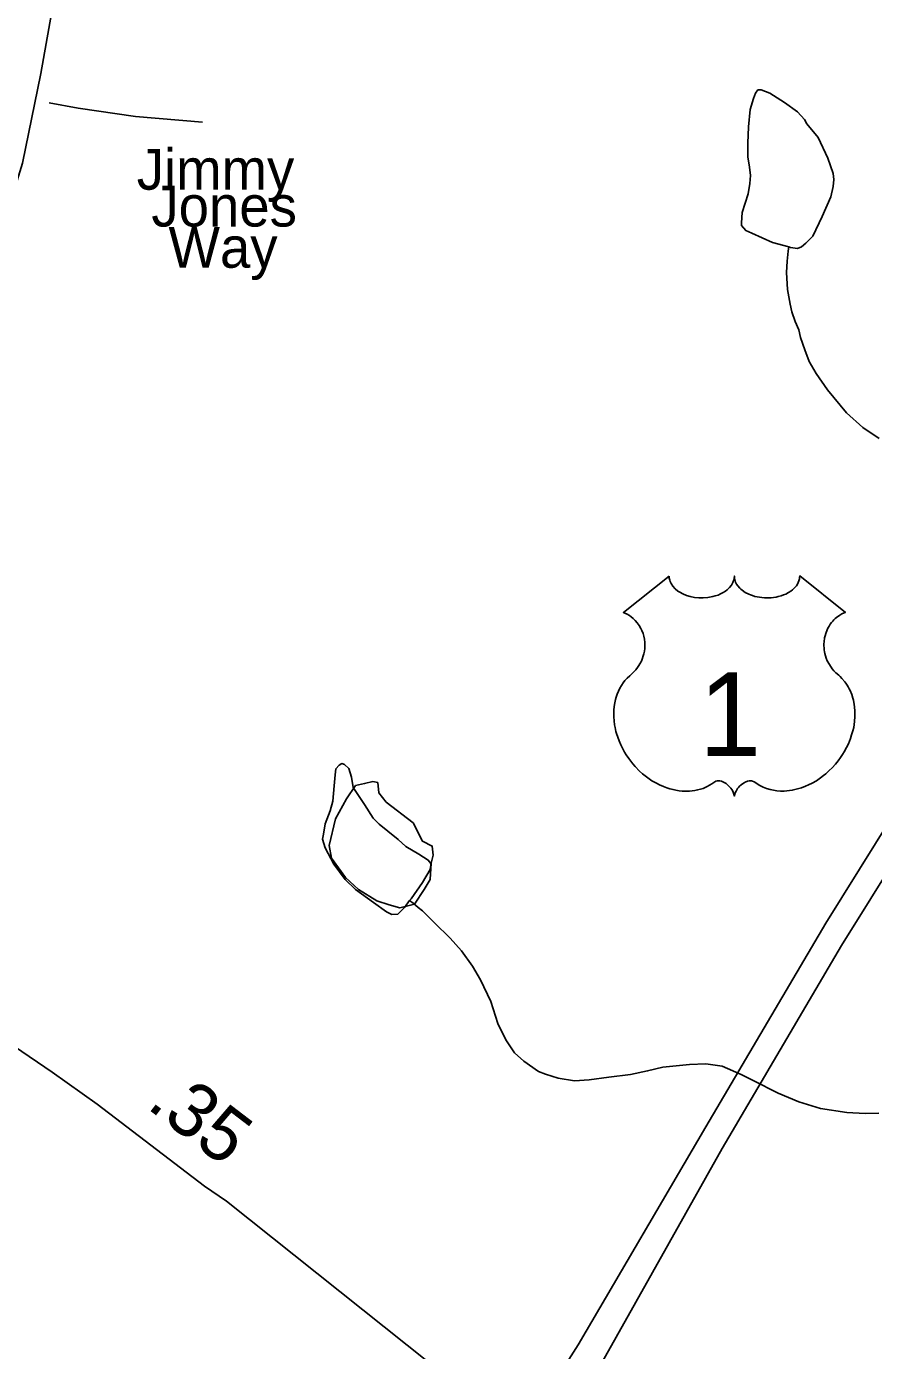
# Model space of a CAD drawing. Extents: x 2126262 to 2293712, y 749403 to 919119.
# Drawn here: x 2147437 to 2149409, y 834634 to 837718 of the extents above; entities that cross this region are included whole.
import ezdxf

# ---------------------------------------------------------------- set-up
doc = ezdxf.new("R2010")
doc.units = 0
for name, color, linetype in [('Exist Hydrographic Misc Water Feature', 7, 'Continuous'), ('Exist Hydrographic Pond Under 1500 Sq Ft', 7, 'Continuous'), ('Exist Road Non-System Type 51', 7, 'Continuous'), ('Exist Road Non-System Type 51 Label', 7, 'Continuous'), ('Exist Road Primary NC Attributed', 7, 'Continuous'), ('Exist Road Primary NC Service Mileage Hundredths English Label', 7, 'Continuous'), ('Exist Road Primary US Divided Attributed', 7, 'Continuous'), ('Exist Road Primary US Shield CELL', 7, 'Continuous'), ('Exist Road Primary US Shield Number Label', 7, 'Continuous'), ('Exist Road Secondary Type 51 Attributed', 7, 'Continuous')]:
    doc.layers.add(name, color=color, linetype=linetype)

msp = doc.modelspace()

# ---------------------------------------------------------------- linework, layer by layer
at = {"layer": 'Exist Hydrographic Misc Water Feature'}
for points in [[(2149212, 837204.9), (2149173.9, 837214.7), (2149125.9, 837236.4), (2149111.7, 837242.3), (2149101.9, 837254.3), (2149101.5, 837260.3), (2149103.5, 837284.3), (2149117.3, 837328.3), (2149121.2, 837352.3), (2149123, 837370.4), (2149120.7, 837390.3), (2149116.8, 837414.3), (2149116.6, 837446.3), (2149118.3, 837484.3), (2149122, 837524.3), (2149130, 837550.3), (2149134.1, 837562.4), (2149139.8, 837570.3), (2149147.8, 837570.5), (2149167.9, 837562.6), (2149202.1, 837540.8), (2149232.1, 837518.9), (2149248.3, 837501), (2149254.2, 837491), (2149280.5, 837459.2), (2149302.8, 837411.4), (2149315.1, 837375.4), (2149317, 837361.5), (2149315.1, 837345.5), (2149309.4, 837321.4), (2149289.5, 837275.3), (2149267.8, 837229.2), (2149251.8, 837213.1), (2149241.7, 837205), (2149232.1, 837201), (2149216.1, 837202.9), (2149212, 837204.9)], [(2149212, 837204.9), (2149210.1, 837194.8), (2149208.1, 837170.9), (2149206.2, 837144.9), (2149208.5, 837104.9), (2149214.9, 837070.9), (2149218.8, 837053), (2149226.8, 837031), (2149235, 837011.1), (2149239.1, 836993.1), (2149249.3, 836965.1), (2149259.6, 836937.3), (2149275.6, 836909.3), (2149301.8, 836871.5), (2149346.1, 836817.8), (2149384.2, 836783.9), (2149422.4, 836758.2)], [(2148328.8, 835682.2), (2148316.7, 835666.2), (2148301.1, 835650.1), (2148287, 835650), (2148274.9, 835655.9), (2148244.8, 835677.8), (2148202.5, 835707.6), (2148178.5, 835731.3), (2148152.3, 835767.2), (2148132, 835805.1), (2148126, 835825), (2148127.9, 835837), (2148131.8, 835861.1), (2148143.5, 835891.2), (2148149.6, 835913.2), (2148153.3, 835949.2), (2148155.2, 835975.1), (2148157, 835989.2), (2148165, 835997.2), (2148171.1, 836001.3), (2148177.1, 835999.3), (2148187.1, 835989.3), (2148193.1, 835969.4), (2148197.4, 835945.4), (2148223.6, 835905.6), (2148243.7, 835873.7), (2148257.9, 835859.8), (2148277.8, 835843.9), (2148302, 835824), (2148320, 835808.2), (2148350.2, 835790.3), (2148372.3, 835776.5), (2148378.2, 835768.5), (2148378.2, 835764.5), (2148376.4, 835754.5), (2148358.6, 835724.4), (2148332.7, 835686.3), (2148328.8, 835682.2)], [(2148328.8, 835682.2), (2148336.8, 835676.3), (2148348.7, 835666.3), (2148358.8, 835658.4), (2148387.1, 835630.6), (2148423.4, 835594.8), (2148449.4, 835565), (2148475.6, 835529.1), (2148493.9, 835497.2), (2148518.1, 835447.3), (2148534.3, 835395.5), (2148552.5, 835357.6), (2148572.8, 835327.7), (2148594.8, 835307.9), (2148628.8, 835284), (2148645, 835278.1), (2148675, 835268.3), (2148713.1, 835262.5), (2148747.1, 835264.7), (2148793.1, 835271), (2148842.9, 835277.3), (2148882.9, 835285.5), (2148918.8, 835293.7), (2148980.9, 835300.1), (2149018.8, 835302.2), (2149056.8, 835296.5), (2149100.9, 835276.7), (2149128.7, 835262.8), (2149187, 835233.2), (2149235, 835213.5), (2149285.4, 835197.8), (2149347.3, 835188.1), (2149389.4, 835186.4), (2149421.3, 835186.6)]]:
    msp.add_lwpolyline(points, dxfattribs=at)
at = {"layer": 'Exist Hydrographic Pond Under 1500 Sq Ft'}
msp.add_lwpolyline([(2148340.1, 835673.6), (2148362.7, 835707.7), (2148376.8, 835731.2), (2148379.2, 835768.8), (2148383.9, 835787.6), (2148381.5, 835808.8), (2148358.6, 835820.3), (2148336.9, 835862.8), (2148274.5, 835911.2), (2148257, 835933.3), (2148254.7, 835956.8), (2148242.9, 835959.2), (2148224.1, 835954.5), (2148203, 835949.8), (2148181.9, 835919.2), (2148156, 835872.2), (2148141.6, 835810.2), (2148146.6, 835780.6), (2148179.5, 835735.9), (2148210, 835707.7), (2148252.3, 835681.8), (2148281.2, 835672.2), (2148306.3, 835665.4), (2148340.1, 835673.6)], dxfattribs=at)
at = {"layer": 'Exist Road Non-System Type 51'}
msp.add_lwpolyline([(2147846.2, 837494.8), (2147690.4, 837508), (2147556.6, 837527.7), (2147489, 837540)], dxfattribs=at)
at = {"layer": 'Exist Road Primary NC Attributed'}
msp.add_lwpolyline([(2148587.4, 834435.9), (2147902.1, 834981.8), (2147851.3, 835016.8), (2147601.2, 835208), (2147496.7, 835282.1), (2147232.5, 835461.6), (2147116.2, 835550.6)], dxfattribs=at)
at = {"layer": 'Exist Road Primary US Divided Attributed'}
for points in [[(2151232.8, 839153.9), (2151152.8, 838959.6), (2151129.5, 838900.3), (2151051.6, 838676.6), (2150992.9, 838536.2), (2150858.8, 838260.5), (2150624.3, 837870.3), (2150332.4, 837377.8), (2150089.3, 836989.6), (2149688.6, 836266.4), (2149570.9, 836066.9), (2149298.2, 835629.2), (2149019, 835155.1), (2148721.5, 834647.2), (2148587.4, 834435.9)], [(2148636.6, 834396.7), (2148771.3, 834595.8), (2149056.6, 835104.7), (2149334.9, 835577.4), (2149607.7, 836015.1), (2149726.3, 836216.2), (2150126.5, 836938.5), (2150369.1, 837325.9), (2150662.4, 837820.7), (2150880.5, 838194.1), (2150971.2, 838381.7), (2151055.4, 838543.8), (2151097.5, 838648.5), (2151139, 838750.6), (2151282, 839139.9)]]:
    msp.add_lwpolyline(points, dxfattribs=at)
at = {"layer": 'Exist Road Primary US Shield CELL'}
msp.add_lwpolyline([(2148933, 836437.7), (2148933.3, 836433.3), (2148934.4, 836428.1), (2148935.2, 836425.4), (2148937.6, 836420.2), (2148941.6, 836414.1), (2148947.3, 836408.2), (2148953.6, 836402.9), (2148957.9, 836400.2), (2148965.1, 836396.3), (2148973.3, 836392.8), (2148982.5, 836390.2), (2148991.9, 836388.3), (2149002.1, 836387.2), (2149012.2, 836387), (2149023.1, 836387.8), (2149035.2, 836390.1), (2149040.7, 836391.6), (2149047, 836393.7), (2149052.7, 836396.1), (2149059.1, 836399.5), (2149064.2, 836402.8), (2149068.1, 836405.6), (2149073.8, 836411), (2149078.3, 836416.6), (2149080.2, 836419.8), (2149081.8, 836422.8), (2149084, 836429.2), (2149084.7, 836432), (2149085.1, 836437.9), (2149085.5, 836433), (2149086, 836429.9), (2149086.8, 836426.9), (2149088, 836423.7), (2149090.3, 836419.1), (2149092.8, 836415.4), (2149097.5, 836409.8), (2149100.5, 836407), (2149103.2, 836404.8), (2149110.4, 836399.9), (2149118.9, 836395.6), (2149123, 836393.8), (2149127.3, 836392.3), (2149132.7, 836390.6), (2149138.3, 836389.3), (2149143.8, 836388.4), (2149149.4, 836387.6), (2149155.2, 836387.1), (2149159.9, 836387), (2149165.7, 836387.1), (2149171, 836387.4), (2149176.5, 836388), (2149182.5, 836389), (2149187.3, 836390.1), (2149193.7, 836391.8), (2149199.5, 836393.8), (2149204.6, 836396), (2149211.2, 836399.5), (2149216.5, 836402.8), (2149220.4, 836406), (2149225.1, 836410.2), (2149229.5, 836415.3), (2149232, 836419), (2149233.9, 836422.9), (2149235.5, 836426.9), (2149236.6, 836431.1), (2149237.1, 836434.8), (2149237.2, 836438), (2149343.5, 836353.3), (2149341, 836352.4), (2149335.2, 836349.6), (2149330.6, 836346.9), (2149323.3, 836341.7), (2149320.2, 836338.9), (2149317, 836335.9), (2149314.1, 836332.8), (2149311.6, 836329.8), (2149308.5, 836325.6), (2149305.7, 836321.3), (2149303, 836316.6), (2149301.1, 836312.5), (2149297.8, 836304), (2149296.2, 836298.6), (2149295.2, 836294), (2149294, 836284.5), (2149293.7, 836280), (2149293.7, 836275.5), (2149293.9, 836270.8), (2149294.4, 836266.3), (2149295.2, 836261.6), (2149295.9, 836257.4), (2149297.2, 836252.3), (2149299.1, 836246.4), (2149301.4, 836240.7), (2149306.3, 836231.5), (2149312.6, 836222.1), (2149317, 836216.8), (2149321.4, 836212.3), (2149328, 836206.8), (2149331.5, 836203.6), (2149335.6, 836199.5), (2149342.2, 836191.8), (2149344.9, 836188.2), (2149347.7, 836184.1), (2149350.2, 836179.9), (2149352.7, 836175.4), (2149354.7, 836171.4), (2149358.4, 836162.3), (2149361.2, 836153.4), (2149362.4, 836148.8), (2149364.4, 836138.4), (2149365.2, 836133.2), (2149366, 836123), (2149366, 836110.7), (2149365.1, 836099.1), (2149362.9, 836085.4), (2149361, 836077.3), (2149358.2, 836067.8), (2149355.6, 836059.6), (2149350.7, 836047.4), (2149346.4, 836038.6), (2149340.8, 836028.3), (2149337, 836022.1), (2149332.5, 836015.5), (2149326.9, 836007.8), (2149320.4, 835999.6), (2149312.6, 835991), (2149306.2, 835984.7), (2149297.9, 835977.3), (2149292.9, 835973.1), (2149285.8, 835967.7), (2149276, 835961.2), (2149266.3, 835955.6), (2149258.1, 835951.4), (2149250.8, 835948.3), (2149241.4, 835944.7), (2149225.7, 835940.4), (2149220, 835939.2), (2149213.2, 835938.2), (2149206.9, 835937.5), (2149200.7, 835937.2), (2149192.4, 835937.2), (2149184.2, 835937.8), (2149176.4, 835938.9), (2149168.3, 835940.6), (2149159.8, 835943.1), (2149152.2, 835946.1), (2149144.4, 835950), (2149131.2, 835958.3), (2149127.4, 835960.3), (2149125.3, 835960.8), (2149120.2, 835961.1), (2149115.4, 835960.1), (2149110.5, 835958.1), (2149107.6, 835956.6), (2149103.7, 835954), (2149100.7, 835951.6), (2149097, 835948.2), (2149094.5, 835945.3), (2149092.6, 835943), (2149088.9, 835937.2), (2149087.6, 835934.4), (2149086.2, 835930.8), (2149085, 835925.5), (2149083.3, 835932.2), (2149081.4, 835936.6), (2149079.1, 835940.4), (2149076.7, 835943.7), (2149073, 835948), (2149069.7, 835951.2), (2149065.7, 835954.4), (2149061.4, 835957), (2149058, 835958.8), (2149054.9, 835960), (2149051, 835960.9), (2149047.9, 835961.1), (2149045.3, 835961.1), (2149041.8, 835960.3), (2149037, 835956.8), (2149032.4, 835953.7), (2149027.5, 835950.6), (2149021.6, 835947.5), (2149017.2, 835945.4), (2149012.1, 835943.4), (2149006.1, 835941.4), (2148999.5, 835939.7), (2148992.8, 835938.4), (2148986.9, 835937.5), (2148980.6, 835936.9), (2148974.9, 835936.7), (2148968.9, 835936.8), (2148963.3, 835937.2), (2148956.9, 835937.8), (2148948.8, 835939), (2148942.2, 835940.5), (2148935.1, 835942.4), (2148927.9, 835944.6), (2148920.2, 835947.6), (2148910.5, 835951.8), (2148903.8, 835955.2), (2148893.2, 835961.3), (2148880.8, 835969.9), (2148871.4, 835977.5), (2148864.5, 835983.8), (2148854.4, 835994.1), (2148848.5, 836000.8), (2148839.2, 836012.8), (2148833.2, 836021.6), (2148829.4, 836028), (2148823.7, 836038.3), (2148820.6, 836044.7), (2148816.6, 836054.2), (2148813.4, 836062.8), (2148810.8, 836070.9), (2148809.4, 836076.1), (2148807.4, 836085.2), (2148806.1, 836091.7), (2148804.9, 836100.6), (2148804.3, 836109.9), (2148804.2, 836118.5), (2148804.4, 836125.7), (2148805.2, 836134), (2148806.6, 836142.9), (2148808.3, 836150.5), (2148809.8, 836156), (2148812.1, 836162.6), (2148815.1, 836170), (2148818.6, 836177), (2148821.9, 836182.8), (2148826.2, 836189.1), (2148830.3, 836194.4), (2148835.7, 836200.4), (2148841.4, 836205.8), (2148846.6, 836210), (2148852.7, 836216), (2148855.9, 836219.6), (2148859.8, 836224.7), (2148862.8, 836229.4), (2148865.3, 836233.6), (2148868.5, 836239.8), (2148870.5, 836244.5), (2148872.9, 836251.7), (2148874.1, 836256.7), (2148875.4, 836263.1), (2148876.2, 836269.2), (2148876.5, 836276.8), (2148876.3, 836283.1), (2148875.5, 836290.5), (2148874.1, 836297.5), (2148872.5, 836303.7), (2148869.8, 836310.7), (2148867.4, 836315.8), (2148863.3, 836322.8), (2148858.8, 836329.3), (2148854.1, 836334.6), (2148849.4, 836339.3), (2148844.9, 836342.8), (2148840.6, 836345.9), (2148835.2, 836349.1), (2148830, 836351.7), (2148826.7, 836353)], close=True, dxfattribs=at)
at = {"layer": 'Exist Road Secondary Type 51 Attributed'}
msp.add_lwpolyline([(2147116.2, 835550.6), (2147128.2, 835728.5), (2147165.9, 836135.4), (2147180, 836289.2), (2147198.6, 836416.8), (2147228.6, 836614.3), (2147277.1, 836881.6), (2147321.9, 837058.3), (2147427.1, 837399.8), (2147470.2, 837608.1), (2147523.7, 837910.3), (2147580.8, 838184.4), (2147608.7, 838340.8), (2147669.3, 838620.5), (2147708.6, 838748.2), (2147732.6, 838836.5), (2147908.8, 839413.6), (2148038.3, 839871.2), (2148144.2, 840238), (2148202.8, 840453), (2148220.8, 840609.3), (2148230.6, 840733.7), (2148240.9, 840971.3)], dxfattribs=at)

# ---------------------------------------------------------------- texts
at = {"layer": 'Exist Road Non-System Type 51 Label'}
for s, p in [('Jimmy', (2147693.3, 837337.7)), ('Jones', (2147727.4, 837251.9)), ('Way', (2147767.2, 837155.9))]:
    msp.add_text(s, height=95, dxfattribs=at).set_placement(p)
at = {"layer": 'Exist Road Primary NC Service Mileage Hundredths English Label'}
msp.add_text('.35', height=125, rotation=322.6032, dxfattribs=at).set_placement((2147713.5, 835200.8))
at = {"layer": 'Exist Road Primary US Shield Number Label'}
msp.add_text('1', height=195, dxfattribs=at).set_placement((2149002.7, 836018.9))

doc.saveas('drawing.dxf')
